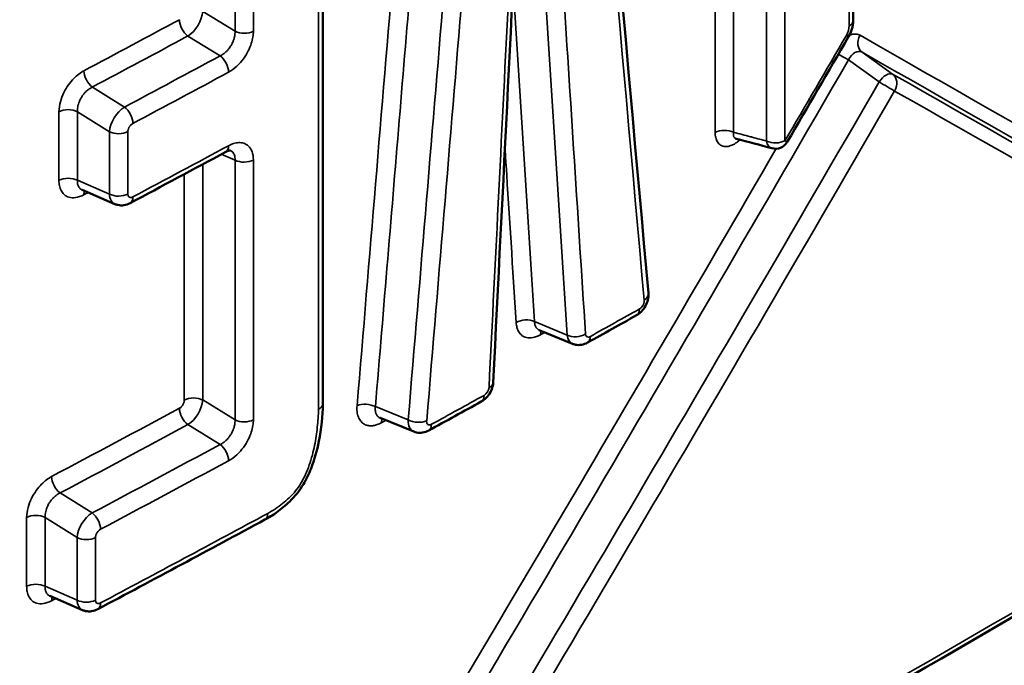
# Model space of a CAD drawing. Header units: millimetres. Extents: x 38 to 2514, y 38 to 1622.
# Tile 286 of 310: x 1743.77 to 1751, y 1253.62 to 1258.36. Entities that reach past the tile are written whole.
import ezdxf

# ---------------------------------------------------------------- set-up
doc = ezdxf.new("R2010")
doc.units = ezdxf.units.MM
doc.header["$LTSCALE"] = 7.692308
doc.layers.add('Visible (ISO)', color=7, linetype='Continuous', lineweight=50)
doc.layers.add('Visible Narrow (ISO)', color=7, linetype='Continuous', lineweight=35)

msp = doc.modelspace()

# ---------------------------------------------------------------- linework, layer by layer
at = {"layer": 'Visible (ISO)'}
for p, q in [((1749.8879, 1258.3559), (1749.8879, 1262.6537)), ((1745.9954, 1255.5412), (1745.9954, 1260.6666)), ((1745.3331, 1257.9931), (1745.3331, 1257.9931)), ((1745.3331, 1257.4488), (1745.3331, 1257.4488)), ((1744.4708, 1257.0075), (1744.2301, 1257.111)), ((1747.5846, 1256.0827), (1747.8283, 1255.9819)), ((1746.6634, 1255.3369), (1746.4165, 1255.4375)), ((1745.3331, 1255.1406), (1745.3331, 1255.1406)), ((1744.2334, 1254.0271), (1743.993, 1254.1308))]:
    msp.add_line(p, q, dxfattribs=at)
msp.add_arc((1749.3171, 1257.5138), 0.1, 254.99544, 329.72854, dxfattribs=at)
msp.add_ellipse((1745.2364, 1257.4782), major_axis=(0.0474, -0.0881), ratio=0.556522, start_param=6.283185, end_param=6.283466, dxfattribs=at)
for points in [[(1747.8602, 1262.2245), (1748.0354, 1260.2669), (1748.2102, 1258.3095), (1748.3848, 1256.3522)], [(1747.4626, 1260.0277), (1747.3905, 1258.5845), (1747.3184, 1257.1414), (1747.2462, 1255.6983)], [(1749.8536, 1258.2362), (1749.7038, 1257.9784), (1749.5538, 1257.7209), (1749.4035, 1257.4634)], [(1749.2913, 1257.4172), (1749.2039, 1257.4406), (1749.1165, 1257.464), (1749.0291, 1257.4874)], [(1745.2837, 1257.3902), (1745.0501, 1257.2645), (1744.816, 1257.1391), (1744.5814, 1257.014)], [(1744.2302, 1257.111), (1744.2297, 1257.1112), (1744.2293, 1257.1113), (1744.2293, 1257.1113)], [(1748.2985, 1256.1916), (1748.1787, 1256.1244), (1748.0587, 1256.0573), (1747.9385, 1255.9902)], [(1747.5846, 1256.0827), (1747.5836, 1256.0831), (1747.5828, 1256.0832), (1747.5828, 1256.0832)], [(1753.9046, 1255.6687), (1751.458, 1254.1834), (1748.9422, 1252.7352), (1746.3625, 1251.327)], [(1747.1587, 1255.5576), (1747.0302, 1255.4867), (1746.9015, 1255.4158), (1746.7727, 1255.345)], [(1746.4165, 1255.4375), (1746.4157, 1255.4378), (1746.4152, 1255.4379), (1746.4152, 1255.4379)], [(1745.5711, 1254.6911), (1745.1637, 1254.4711), (1744.7547, 1254.2519), (1744.344, 1254.0335)], [(1743.9931, 1254.1308), (1743.9926, 1254.131), (1743.9922, 1254.1311), (1743.9922, 1254.1311)]]:
    msp.add_open_spline(points, degree=3, dxfattribs=at)
for points, knots in [([(1749.8879, 1258.3559), (1749.8879, 1258.3341), (1749.8842, 1258.3118), (1749.8717, 1258.2716), (1749.8636, 1258.2533), (1749.8536, 1258.2362)], [0, 0, 0, 0, 0.00689861, 0.00689861, 0.01283077, 0.01283077, 0.01283077, 0.01283077]), ([(1749.0292, 1257.4874), (1749.0265, 1257.4881), (1749.0242, 1257.4883), (1749.0229, 1257.4882), (1749.0227, 1257.4882), (1749.0227, 1257.4882)], [0, 0, 0, 0, 0.002917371, 0.002917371, 0.003964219, 0.003964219, 0.003964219, 0.003964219]), ([(1745.3174, 1257.4006), (1745.3174, 1257.4006), (1745.3164, 1257.4008), (1745.3116, 1257.4005), (1745.3082, 1257.3999), (1745.2985, 1257.3971), (1745.2915, 1257.3943), (1745.2837, 1257.3902)], [0.00246098, 0.00246098, 0.00246098, 0.00246098, 0.00619452, 0.00619452, 0.00934774, 0.00934774, 0.01336649, 0.01336649, 0.01336649, 0.01336649]), ([(1744.5814, 1257.014), (1744.5675, 1257.0066), (1744.5522, 1257.0014), (1744.5219, 1256.997), (1744.5065, 1256.9974), (1744.4847, 1257.0023), (1744.4776, 1257.0046), (1744.4708, 1257.0075)], [0, 0, 0, 0, 0.00483758, 0.00483758, 0.00941232, 0.00941232, 0.01168251, 0.01168251, 0.01168251, 0.01168251]), ([(1748.3848, 1256.3522), (1748.3862, 1256.3365), (1748.3849, 1256.3204), (1748.3778, 1256.2892), (1748.3718, 1256.2737), (1748.3559, 1256.2446), (1748.3457, 1256.2308), (1748.3235, 1256.2082), (1748.3115, 1256.1989), (1748.2985, 1256.1916)], [0, 0, 0, 0, 0.00485127, 0.00485127, 0.00975325, 0.00975325, 0.01478612, 0.01478612, 0.01935154, 0.01935154, 0.01935154, 0.01935154]), ([(1747.9385, 1255.9902), (1747.9248, 1255.9825), (1747.9097, 1255.9771), (1747.8795, 1255.9721), (1747.8642, 1255.9723), (1747.8424, 1255.9768), (1747.8352, 1255.979), (1747.8283, 1255.9819)], [0, 0, 0, 0, 0.00483299, 0.00483299, 0.00938736, 0.00938736, 0.01167407, 0.01167407, 0.01167407, 0.01167407]), ([(1747.2462, 1255.6983), (1747.2454, 1255.6816), (1747.2417, 1255.6647), (1747.2298, 1255.6332), (1747.2216, 1255.6181), (1747.2018, 1255.5913), (1747.19, 1255.5793), (1747.1711, 1255.5651), (1747.165, 1255.5611), (1747.1587, 1255.5576)], [0, 0, 0, 0, 0.00513638, 0.00513638, 0.01015782, 0.01015782, 0.01514944, 0.01514944, 0.01736823, 0.01736823, 0.01736823, 0.01736823]), ([(1745.9954, 1255.5412), (1745.9954, 1255.4516), (1745.9848, 1255.3602), (1745.9539, 1255.2003), (1745.9357, 1255.1326), (1745.8941, 1255.027), (1745.8757, 1254.9876), (1745.8256, 1254.9043), (1745.7906, 1254.8613), (1745.7226, 1254.7946), (1745.6898, 1254.7676), (1745.6285, 1254.7242), (1745.5999, 1254.7065), (1745.5712, 1254.691)], [0, 0, 0, 0, 0.0314938, 0.0314938, 0.0533681, 0.0533681, 0.0663107, 0.0663107, 0.0825254, 0.0825254, 0.0960068, 0.0960068, 0.1073663, 0.1073663, 0.1073663, 0.1073663]), ([(1746.7727, 1255.345), (1746.7589, 1255.3375), (1746.7437, 1255.3321), (1746.7136, 1255.3273), (1746.6983, 1255.3276), (1746.6768, 1255.3321), (1746.67, 1255.3342), (1746.6634, 1255.3369)], [0, 0, 0, 0, 0.00482475, 0.00482475, 0.00938114, 0.00938114, 0.01155676, 0.01155676, 0.01155676, 0.01155676]), ([(1744.344, 1254.0335), (1744.3301, 1254.0261), (1744.3148, 1254.0209), (1744.2845, 1254.0165), (1744.2691, 1254.017), (1744.2473, 1254.0219), (1744.2402, 1254.0242), (1744.2334, 1254.0271)], [0, 0, 0, 0, 0.00483804, 0.00483804, 0.00941445, 0.00941445, 0.01169039, 0.01169039, 0.01169039, 0.01169039])]:
    msp.add_open_spline(points, degree=3, knots=knots, dxfattribs=at)
at = {"layer": 'Visible Narrow (ISO)'}
for p, q in [((1749.8584, 1258.3149), (1749.8584, 1262.6127)), ((1748.8748, 1262.3601), (1748.8748, 1257.532)), ((1749.0098, 1262.3629), (1749.0098, 1257.5348)), ((1749.2523, 1262.2435), (1749.2523, 1257.4699)), ((1749.3873, 1262.2464), (1749.3873, 1257.4727)), ((1745.9639, 1255.4991), (1745.9639, 1260.6246)), ((1745.3516, 1260.1824), (1745.3516, 1258.276)), ((1745.4867, 1260.1832), (1745.4867, 1258.2767)), ((1747.5274, 1260.1128), (1747.7886, 1256.0463)), ((1747.3917, 1258.6074), (1747.5496, 1256.1451)), ((1745.1148, 1258.4218), (1745.3516, 1258.276)), ((1745.0055, 1258.241), (1745.2424, 1258.0952)), ((1750.177, 1257.961), (1749.9528, 1258.1226)), ((1750.0774, 1257.9035), (1749.8532, 1258.0651)), ((1744.5402, 1257.7191), (1744.3048, 1257.8657)), ((1744.0598, 1257.6851), (1744.0598, 1257.1818)), ((1744.4303, 1257.5387), (1744.1949, 1257.6853)), ((1744.1949, 1257.6853), (1744.1949, 1257.182)), ((1744.4303, 1257.5387), (1744.4303, 1257.0807)), ((1744.5655, 1257.5389), (1744.5655, 1257.081)), ((1745.2511, 1257.3726), (1745.3516, 1257.33)), ((1745.1148, 1257.2994), (1745.1148, 1255.5693)), ((1745.3516, 1257.33), (1745.3516, 1255.4235)), ((1745.4867, 1257.3308), (1745.4867, 1255.4242)), ((1744.9797, 1257.2269), (1744.9797, 1255.5686)), ((1744.4303, 1257.0807), (1744.1949, 1257.182)), ((1747.7886, 1256.0463), (1747.5496, 1256.1451)), ((1745.1148, 1255.5693), (1745.3516, 1255.4235)), ((1746.6227, 1255.4225), (1746.382, 1255.5206)), ((1745.0056, 1255.3885), (1745.2424, 1255.2427)), ((1744.3029, 1254.7403), (1744.0678, 1254.8871)), ((1743.8227, 1254.7067), (1743.8227, 1254.2018)), ((1744.1929, 1254.5599), (1743.9578, 1254.7067)), ((1743.9578, 1254.7067), (1743.9578, 1254.2018)), ((1744.1929, 1254.5599), (1744.1929, 1254.1004)), ((1744.3281, 1254.56), (1744.3281, 1254.1005)), ((1744.1929, 1254.1004), (1743.9578, 1254.2018))]:
    msp.add_line(p, q, dxfattribs=at)
for centre, major_axis, ratio, start_param, end_param in [((1599.3262, 1319.8659), (155.2351, -1665.7286), 0.085262, 1.524683, 1.52821), ((1602.6088, 1388.2705), (138.2091, 1785.5152), 0.085885, 4.644625, 4.64828), ((1744.9812, 1258.858), (16.5258, 198.5787), 0.00964, 4.69589, 4.728429), ((1607.7045, 1383.637), (136.2519, 1753.7211), 0.084649, 4.645788, 4.649482), ((1745.0112, 1258.3594), (-0.0787, -0.1276), 0.529672, 0.806262, 2.370124), ((1608.6371, 1342.8605), (-200, 0.0003), 0.577349, 2.315875, 2.32065), ((1745.0114, 1258.3186), (0.0474, -0.0881), 0.556187, 3.944799, 5.42744), ((1749.7877, 1258.2744), (0.05, 0.086), 0.579682, 4.712562, 5.500289), ((1749.7879, 1258.3559), (0.1, 0), 0.57735, 5.49389, 6.283185), ((1609.6609, 1356.3227), (-198.7646, 15.1161), 0.627498, 2.361662, 2.366456), ((1745.4185, 1258.3189), (-0.1, 0), 0.57735, 0.837826, 2.322031), ((1468.3676, 1422.0722), (200.7521, 345.9701), 0.814197, 4.709069, 4.711305), ((1749.7672, 1258.2864), (0.0865, -0.0503), 0.000838, 5.664849, 6.283185), ((1750.0087, 1258.2054), (-0.0496, -0.0868), 0.816145, 4.707899, 6.191205), ((1468.619, 1420.5654), (-344.961, 198.4167), 0.001916, 2.525507, 2.544639), ((1609.6743, 1356.3129), (-199.0626, 15.1388), 0.627498, 2.3618, 2.366596), ((1745.2365, 1258.0176), (-0.0474, 0.088), 0.556263, 3.942917, 5.427369), ((1749.8094, 1258.0903), (0.0866, -0.0501), 0.001386, 1.041215, 1.929378), ((1749.9091, 1258.0311), (0.0383, 0.0942), 0.639042, 6.190165, 7.751596), ((1468.7228, 1420.5007), (-344.9583, 198.4444), 0.002241, 2.525259, 2.544394), ((1466.861, 1422.0732), (-199.9386, -347.1236), 0.816507, 1.549668, 1.568615), ((1744.3107, 1257.9434), (0.047, -0.0883), 0.553568, 3.945875, 5.429851), ((1608.6371, 1342.6751), (-200.5, 0.0003), 0.577349, 2.316012, 2.32079), ((1750.1211, 1257.8782), (0.0585, 0.0811), 0.503308, 0.062165, 1.621768), ((1468.9682, 1420.3597), (-345.0293, 198.3017), 0.002929, 2.525256, 2.544169), ((1750.1211, 1257.8782), (0.0495, 0.0869), 0.815855, 4.70635, 6.190216), ((1467.0792, 1421.9151), (-200.4092, -346.8389), 0.816549, 1.551009, 1.569736), ((1750.1211, 1257.8782), (-0.0866, 0.0501), 0.000487, 1.041148, 2.525016), ((1467.0768, 1421.8016), (-200.5457, -346.7597), 0.816742, 1.551575, 1.570306), ((1469.0908, 1420.3106), (-345.0082, 198.3405), 0.003286, 2.525008, 2.543925), ((1744.1275, 1257.6426), (0.1, 0), 0.57735, 0.831557, 2.314629), ((1744.5345, 1257.6007), (-0.0793, -0.1272), 0.533012, 3.950323, 5.514707), ((1744.5343, 1257.6415), (-0.047, 0.0883), 0.553644, 3.946728, 5.429782), ((1744.4977, 1257.5813), (-0.1, 0), 0.57735, 0.831557, 2.315763), ((1748.9449, 1257.4909), (0.1, 0), 0.57735, 0.864781, 2.347859), ((1749.3171, 1257.5138), (-0.1, 0), 0.57735, 0.864787, 2.348974), ((1749.3171, 1257.5138), (-0.0259, -0.0966), 0.636641, 5.346339, 6.283185), ((1749.3171, 1257.5138), (0.0864, -0.0504), 0.002129, 5.662603, 6.283185), ((1608.6371, 1342.1359), (200.5, -0.0003), 0.577349, 5.457605, 5.462382), ((1745.2364, 1257.4782), (0.0474, -0.0881), 0.556522, 0.00028, 0.801659), ((1466.8557, 1422.1914), (-199.7958, -347.1922), 0.81636, 1.549101, 1.565975), ((1745.4185, 1257.3729), (-0.1, 0), 0.57735, 0.837826, 2.322031), ((1744.1275, 1257.1393), (0.1, 0), 0.57735, 0.831557, 2.314629), ((1744.3108, 1257.0335), (-0.047, 0.0882), 0.553332, 0.420724, 0.803659), ((1608.6371, 1341.9505), (200, -0.0003), 0.577349, 5.457468, 5.457676), ((1744.4977, 1257.1234), (-0.1, 0), 0.577351, 0.831557, 2.315762), ((1744.5345, 1257.1432), (-0.0662, -0.1345), 0.599835, 5.460727, 6.31372), ((1744.5343, 1257.1022), (0.0471, -0.0882), 0.553421, 6.283178, 7.08766), ((1748.2852, 1256.3434), (0.0996, 0.0089), 0.629427, 5.429632, 6.283185), ((1608.6371, 1339.2818), (200.5, -0.0003), 0.577349, 5.480634, 5.483134), ((1748.2496, 1256.2788), (0.0489, -0.0872), 0.568776, 6.283185, 7.07538), ((1747.4841, 1256.096), (0.0998, 0.0064), 0.615603, 0.816376, 2.299452), ((1747.663, 1256.0065), (-0.0487, 0.0873), 0.567103, 0.391015, 0.793382), ((1608.6371, 1339.0965), (200, -0.0003), 0.577349, 5.480507, 5.480728), ((1747.854, 1256.0954), (-0.0998, -0.0064), 0.615705, 0.816349, 2.300551), ((1747.8899, 1256.1185), (-0.064, -0.1356), 0.588535, 5.522383, 6.311898), ((1747.9592, 1256.0766), (-0.0255, -0.0427), 0.587243, 5.575649, 7.079093), ((1747.8898, 1256.0775), (0.0487, -0.0873), 0.567184, 6.283178, 7.076863), ((1608.6371, 1335.4883), (200.5, -0.0003), 0.577349, 5.469761, 5.522886), ((1747.1795, 1255.6441), (0.0257, 0.0426), 0.59023, 3.937009, 5.452274), ((1747.1463, 1255.7033), (0.0999, -0.005), 0.543631, 5.503519, 6.283185), ((1745.0479, 1255.5263), (0.1, 0), 0.57735, 0.837826, 2.320898), ((1745.0112, 1255.5069), (-0.0787, -0.1276), 0.529677, 0.806399, 2.37012), ((1608.6371, 1339.2818), (200.5, -0.0003), 0.577349, 5.47258, 5.47524), ((1747.1104, 1255.6451), (0.0483, -0.0875), 0.564142, 0, 0.796003), ((1608.6371, 1340.0078), (-200, 0.0003), 0.577349, 2.314265, 2.32065), ((1745.0114, 1255.4661), (0.0474, -0.088), 0.556105, 3.945356, 5.427373), ((1745.8954, 1255.5412), (0.1, 0), 0.57735, 5.466885, 6.283185), ((1746.316, 1255.4855), (0.0997, -0.0083), 0.519671, 0.892182, 2.37526), ((1745.4185, 1255.4664), (-0.1, 0), 0.57735, 0.837826, 2.322031), ((1746.4959, 1255.3608), (-0.0481, 0.0877), 0.562339, 0.399831, 0.797232), ((1608.6371, 1339.0965), (200, -0.0003), 0.577349, 5.472428, 5.472648), ((1746.7247, 1255.4736), (-0.0638, -0.1356), 0.587421, 5.35363, 6.314187), ((1746.6886, 1255.4576), (-0.0997, 0.0083), 0.519515, 0.892212, 2.37641), ((1609.6591, 1353.469), (-198.7666, 15.0909), 0.627576, 2.359979, 2.366388), ((1746.7245, 1255.4327), (0.0481, -0.0876), 0.562436, 6.283177, 7.080724), ((1609.6724, 1353.4593), (-199.0646, 15.1135), 0.627576, 2.360117, 2.366529), ((1745.2365, 1255.1651), (-0.0474, 0.088), 0.556182, 3.942213, 5.427302), ((1608.6371, 1339.8225), (-200.5, 0.0003), 0.577349, 2.314402, 2.32079), ((1744.0737, 1254.9647), (0.0469, -0.0883), 0.552602, 3.946341, 5.430592), ((1743.8903, 1254.6641), (0.1, 0), 0.57735, 0.829947, 2.313019), ((1744.2972, 1254.6219), (-0.0795, -0.1271), 0.533955, 3.951146, 5.51553), ((1744.297, 1254.6626), (-0.0469, 0.0883), 0.552677, 3.947755, 5.430523), ((1608.6371, 1339.2819), (200.5, -0.0003), 0.577349, 5.455995, 5.464343), ((1745.5237, 1254.779), (0.0475, -0.088), 0.557717, 0.000003, 0.800795), ((1744.2604, 1254.6025), (-0.1, 0), 0.57735, 0.829947, 2.314153), ((1743.8903, 1254.1592), (0.1, 0), 0.57735, 0.829947, 2.313019), ((1744.0739, 1254.0532), (-0.0469, 0.0883), 0.552213, 0.423288, 0.802864), ((1608.6371, 1339.0965), (200, -0.0003), 0.577349, 5.455859, 5.456064), ((1744.2604, 1254.143), (-0.1, 0), 0.577351, 0.829947, 2.314152), ((1744.2972, 1254.1627), (-0.0664, -0.1344), 0.600786, 5.461446, 6.313802), ((1744.2971, 1254.1218), (0.047, -0.0883), 0.552302, 6.283178, 7.088276)]:
    msp.add_ellipse(centre, major_axis=major_axis, ratio=ratio, start_param=start_param, end_param=end_param, dxfattribs=at)
for points, knots in [([(1743.8396, 1262.6651), (1743.3746, 1262.2456), (1742.9112, 1261.8344), (1742.45, 1261.4318), (1741.982, 1261.0231), (1741.5164, 1260.6234), (1741.0541, 1260.2329), (1740.6267, 1259.8719), (1740.2022, 1259.5188), (1739.7812, 1259.1737), (1739.5312, 1258.9689), (1739.2825, 1258.7669), (1739.0348, 1258.5674), (1738.7042, 1258.3013), (1738.3754, 1258.0396), (1738.0474, 1257.7817), (1737.7176, 1257.5224), (1737.3887, 1257.2669), (1737.06, 1257.0144), (1736.7297, 1256.7608), (1736.3996, 1256.5103), (1736.0687, 1256.2622), (1736.0005, 1256.211), (1735.9322, 1256.1599), (1735.8639, 1256.1089), (1735.538, 1255.8657), (1735.2112, 1255.6247), (1734.8827, 1255.3852), (1734.7185, 1255.2656), (1734.5539, 1255.1463), (1734.3888, 1255.0273), (1734.06, 1254.7905), (1733.729, 1254.5549), (1733.3949, 1254.32), (1733.0639, 1254.0872), (1732.7298, 1253.8551), (1732.3917, 1253.6231), (1732.2142, 1253.5013), (1732.0356, 1253.3796), (1731.8557, 1253.2578), (1731.3827, 1252.9375), (1730.9011, 1252.6169), (1730.4117, 1252.2969), (1730.1028, 1252.0949), (1729.7908, 1251.8932), (1729.4758, 1251.6919), (1728.989, 1251.3809), (1728.4951, 1251.071), (1727.9947, 1250.7628), (1727.8252, 1250.6584), (1727.6549, 1250.5542), (1727.484, 1250.4503)], [0, 0, 0, 0, 0.0846536, 0.0846536, 0.0846536, 0.1705726, 0.1705726, 0.1705726, 0.25, 0.25, 0.25, 0.2971553, 0.2971553, 0.2971553, 0.3600714, 0.3600714, 0.3600714, 0.4233373, 0.4233373, 0.4233373, 0.486889, 0.486889, 0.486889, 0.5, 0.5, 0.5, 0.5625347, 0.5625347, 0.5625347, 0.5937844, 0.5937844, 0.5937844, 0.6559943, 0.6559943, 0.6559943, 0.717633, 0.717633, 0.717633, 0.75, 0.75, 0.75, 0.8351305, 0.8351305, 0.8351305, 0.8888586, 0.8888586, 0.8888586, 0.971877, 0.971877, 0.971877, 1, 1, 1, 1]), ([(1747.6623, 1260.1203), (1747.6914, 1259.6685), (1747.7785, 1258.3131), (1747.8655, 1256.9576), (1747.9235, 1256.0539)], [0, 0, 0, 0, 0.333333, 1, 1, 1, 1]), ([(1745.3516, 1258.276), (1745.3519, 1258.27), (1745.3518, 1258.2636), (1745.3511, 1258.2545), (1745.3508, 1258.252), (1745.3499, 1258.2447), (1745.3491, 1258.2399), (1745.347, 1258.2302), (1745.3458, 1258.2253), (1745.3423, 1258.2136), (1745.3399, 1258.2068), (1745.3352, 1258.1956), (1745.3333, 1258.1913), (1745.3276, 1258.1799), (1745.3236, 1258.1726), (1745.3162, 1258.1612), (1745.3132, 1258.1569), (1745.3056, 1258.1467), (1745.3007, 1258.1408), (1745.2907, 1258.1301), (1745.2857, 1258.1252), (1745.2747, 1258.1156), (1745.2687, 1258.1109), (1745.2559, 1258.1023), (1745.2493, 1258.0985), (1745.2424, 1258.0952)], [0, 0, 0, 0, 0.120086, 0.120086, 0.166667, 0.166667, 0.251249, 0.251249, 0.333333, 0.333333, 0.437522, 0.437522, 0.5, 0.5, 0.604677, 0.604677, 0.666667, 0.666667, 0.755441, 0.755441, 0.833333, 0.833333, 0.916708, 0.916708, 1, 1, 1, 1]), ([(1749.9381, 1258.2463), (1749.9294, 1258.2512), (1749.911, 1258.2567), (1749.8835, 1258.2549), (1749.8665, 1258.2494), (1749.8594, 1258.2466)], [0, 0, 0, 0, 0.125, 0.25, 0.3447391, 0.3447391, 0.3447391, 0.3447391]), ([(1744.3048, 1257.8657), (1744.2992, 1257.8631), (1744.2935, 1257.86), (1744.2857, 1257.8551), (1744.2835, 1257.8536), (1744.2774, 1257.8493), (1744.2735, 1257.8463), (1744.2658, 1257.8399), (1744.262, 1257.8365), (1744.2532, 1257.828), (1744.2482, 1257.8227), (1744.2404, 1257.8133), (1744.2375, 1257.8096), (1744.2299, 1257.7992), (1744.2254, 1257.7922), (1744.2186, 1257.7804), (1744.2162, 1257.7758), (1744.2107, 1257.7644), (1744.2078, 1257.7573), (1744.2029, 1257.7436), (1744.2009, 1257.737), (1744.1976, 1257.7229), (1744.1963, 1257.7155), (1744.1948, 1257.7004), (1744.1945, 1257.6928), (1744.1949, 1257.6853)], [0, 0, 0, 0, 0.119999, 0.119999, 0.166667, 0.166667, 0.251214, 0.251214, 0.333333, 0.333333, 0.437491, 0.437491, 0.5, 0.5, 0.604669, 0.604669, 0.666667, 0.666667, 0.755382, 0.755382, 0.833333, 0.833333, 0.916669, 0.916669, 1, 1, 1, 1]), ([(1744.6021, 1257.5991), (1744.5998, 1257.5978), (1744.5976, 1257.5964), (1744.5955, 1257.5949), (1744.5942, 1257.5939), (1744.5929, 1257.5929), (1744.5917, 1257.5918), (1744.5893, 1257.5897), (1744.587, 1257.5875), (1744.5849, 1257.5851), (1744.5841, 1257.5843), (1744.5834, 1257.5834), (1744.5827, 1257.5826), (1744.5809, 1257.5803), (1744.5792, 1257.578), (1744.5777, 1257.5757), (1744.577, 1257.5747), (1744.5764, 1257.5736), (1744.5757, 1257.5726), (1744.5742, 1257.5699), (1744.5727, 1257.5672), (1744.5715, 1257.5644), (1744.5711, 1257.5636), (1744.5708, 1257.5629), (1744.5705, 1257.5621), (1744.5695, 1257.5596), (1744.5685, 1257.557), (1744.5678, 1257.5543), (1744.5675, 1257.5532), (1744.5672, 1257.552), (1744.5669, 1257.5509), (1744.5663, 1257.5483), (1744.5659, 1257.5457), (1744.5657, 1257.543), (1744.5656, 1257.5416), (1744.5655, 1257.5403), (1744.5655, 1257.5389)], [0.0000002, 0.0000002, 0.0000002, 0.0000002, 0.1025359, 0.1025359, 0.1025359, 0.1666667, 0.1666667, 0.1666667, 0.289236, 0.289236, 0.289236, 0.3333333, 0.3333333, 0.3333333, 0.4488843, 0.4488843, 0.4488843, 0.5, 0.5, 0.5, 0.6307681, 0.6307681, 0.6307681, 0.6666667, 0.6666667, 0.6666667, 0.7841767, 0.7841767, 0.7841767, 0.8333333, 0.8333333, 0.8333333, 0.9439466, 0.9439466, 0.9439466, 1, 1, 1, 1]), ([(1748.8748, 1257.532), (1748.8748, 1257.5189), (1748.8774, 1257.4943), (1748.89, 1257.4617), (1748.9136, 1257.4377), (1748.9419, 1257.4284), (1748.9705, 1257.4297), (1748.9972, 1257.4381), (1749.0219, 1257.4512), (1749.0418, 1257.4655), (1749.0537, 1257.4759), (1749.0578, 1257.4797)], [0, 0, 0, 0, 0.0909091, 0.1818182, 0.2727273, 0.3636364, 0.4545455, 0.5454545, 0.6363636, 0.7272727, 0.7748107, 0.7748107, 0.7748107, 0.7748107]), ([(1749.0098, 1257.5348), (1749.0089, 1257.5303), (1749.0084, 1257.5258), (1749.0083, 1257.5206), (1749.0083, 1257.5196), (1749.0084, 1257.5154), (1749.0087, 1257.5122), (1749.0098, 1257.5076), (1749.0102, 1257.5059), (1749.0116, 1257.5022), (1749.0127, 1257.5001), (1749.0151, 1257.4964), (1749.0165, 1257.4948), (1749.02, 1257.4915), (1749.0223, 1257.4901), (1749.0261, 1257.4884), (1749.0274, 1257.4879), (1749.0289, 1257.4875), (1749.029, 1257.4874), (1749.0291, 1257.4874)], [0.0000001, 0.0000001, 0.0000001, 0.0000001, 0.0677211, 0.0677211, 0.0833333, 0.0833333, 0.1367631, 0.1367631, 0.1666667, 0.1666667, 0.2095046, 0.2095046, 0.25, 0.25, 0.3039239, 0.3039239, 0.3333333, 0.3333333, 0.3354918, 0.3354918, 0.3354918, 0.3354918]), ([(1749.2523, 1257.4699), (1749.218, 1257.4791), (1749.1832, 1257.4884), (1749.1477, 1257.4979), (1749.1429, 1257.4992), (1749.1382, 1257.5004), (1749.1334, 1257.5017), (1749.0929, 1257.5126), (1749.0518, 1257.5236), (1749.0098, 1257.5348)], [0, 0, 0, 0, 0.440599, 0.440599, 0.440599, 0.5, 0.5, 0.5, 1, 1, 1, 1]), ([(1745.3045, 1257.436), (1745.3168, 1257.4426), (1745.3415, 1257.4531), (1745.3782, 1257.4602), (1745.4172, 1257.4562), (1745.4523, 1257.436), (1745.4789, 1257.3963), (1745.4867, 1257.3556), (1745.4867, 1257.3308)], [0, 0, 0, 0, 0.1666667, 0.3333333, 0.5, 0.6666667, 0.8333333, 1, 1, 1, 1]), ([(1745.3171, 1257.4007), (1745.32, 1257.3994), (1745.3228, 1257.3978), (1745.328, 1257.3943), (1745.3304, 1257.3924), (1745.3359, 1257.387), (1745.3388, 1257.3834), (1745.3436, 1257.3754), (1745.3456, 1257.3712), (1745.3489, 1257.3615), (1745.3502, 1257.356), (1745.3517, 1257.3438), (1745.3519, 1257.3372), (1745.3516, 1257.33)], [0.5378376, 0.5378376, 0.5378376, 0.5378376, 0.6046883, 0.6046883, 0.6666667, 0.6666667, 0.7552804, 0.7552804, 0.8333333, 0.8333333, 0.9166667, 0.9166667, 1, 1, 1, 1]), ([(1747.3324, 1257.4219), (1747.3351, 1257.3791), (1747.3379, 1257.3361), (1747.3407, 1257.293), (1747.3646, 1256.9203), (1747.3893, 1256.5347), (1747.4147, 1256.1375)], [0.6281021, 0.6281021, 0.6281021, 0.6281021, 0.6666667, 0.6666667, 0.6666667, 1, 1, 1, 1]), ([(1744.1949, 1257.182), (1744.1946, 1257.1763), (1744.1947, 1257.1706), (1744.1954, 1257.1631), (1744.1957, 1257.161), (1744.1966, 1257.1552), (1744.1974, 1257.1517), (1744.1995, 1257.1448), (1744.2007, 1257.1415), (1744.2042, 1257.1342), (1744.2067, 1257.1302), (1744.2114, 1257.1244), (1744.2133, 1257.1223), (1744.219, 1257.1172), (1744.2232, 1257.1143), (1744.2286, 1257.1117), (1744.2294, 1257.1113), (1744.2301, 1257.111)], [0, 0, 0, 0, 0.1200039, 0.1200039, 0.1666667, 0.1666667, 0.2512085, 0.2512085, 0.3333333, 0.3333333, 0.4374785, 0.4374785, 0.5, 0.5, 0.6046817, 0.6046817, 0.6216985, 0.6216985, 0.6216985, 0.6216985]), ([(1744.5655, 1257.081), (1744.5655, 1257.0768), (1744.566, 1257.0732), (1744.567, 1257.0701), (1744.568, 1257.0671), (1744.5694, 1257.0644), (1744.5711, 1257.0623), (1744.5727, 1257.0603), (1744.5746, 1257.0587), (1744.5767, 1257.0576), (1744.5788, 1257.0565), (1744.5811, 1257.0558), (1744.5836, 1257.0555), (1744.5862, 1257.0552), (1744.5889, 1257.0553), (1744.592, 1257.056), (1744.5951, 1257.0566), (1744.5985, 1257.0578), (1744.6021, 1257.0599)], [0.0000004, 0.0000004, 0.0000004, 0.0000004, 0.1666667, 0.1666667, 0.1666667, 0.3333333, 0.3333333, 0.3333333, 0.5, 0.5, 0.5, 0.6666667, 0.6666667, 0.6666667, 0.8333333, 0.8333333, 0.8333333, 1, 1, 1, 1]), ([(1748.3193, 1256.2374), (1748.3216, 1256.2387), (1748.3237, 1256.2402), (1748.3258, 1256.2418), (1748.3274, 1256.243), (1748.3288, 1256.2442), (1748.3303, 1256.2456), (1748.3327, 1256.2478), (1748.335, 1256.2503), (1748.3372, 1256.2529), (1748.3379, 1256.2538), (1748.3387, 1256.2548), (1748.3394, 1256.2558), (1748.3412, 1256.2581), (1748.3427, 1256.2605), (1748.3442, 1256.2628), (1748.3449, 1256.2641), (1748.3456, 1256.2653), (1748.3463, 1256.2665), (1748.3477, 1256.2692), (1748.349, 1256.272), (1748.3501, 1256.2748), (1748.3505, 1256.2757), (1748.3509, 1256.2767), (1748.3512, 1256.2777), (1748.3521, 1256.2802), (1748.3529, 1256.2827), (1748.3535, 1256.2854), (1748.3538, 1256.2867), (1748.354, 1256.2881), (1748.3543, 1256.2895), (1748.3547, 1256.292), (1748.3549, 1256.2945), (1748.355, 1256.2971), (1748.355, 1256.2987), (1748.355, 1256.3004), (1748.3548, 1256.302)], [0.0000003, 0.0000003, 0.0000003, 0.0000003, 0.0959667, 0.0959667, 0.0959667, 0.1666667, 0.1666667, 0.1666667, 0.2882539, 0.2882539, 0.2882539, 0.3333333, 0.3333333, 0.3333333, 0.4429749, 0.4429749, 0.4429749, 0.5, 0.5, 0.5, 0.6234941, 0.6234941, 0.6234941, 0.6666667, 0.6666667, 0.6666667, 0.7764922, 0.7764922, 0.7764922, 0.8333333, 0.8333333, 0.8333333, 0.9359876, 0.9359876, 0.9359876, 1, 1, 1, 1]), ([(1747.5496, 1256.1451), (1747.5497, 1256.1399), (1747.5501, 1256.1348), (1747.551, 1256.1289), (1747.5512, 1256.1279), (1747.5522, 1256.1232), (1747.5531, 1256.1196), (1747.555, 1256.1142), (1747.5558, 1256.1123), (1747.5586, 1256.1061), (1747.561, 1256.102), (1747.5647, 1256.0973), (1747.5654, 1256.0965), (1747.5692, 1256.0923), (1747.5729, 1256.0891), (1747.5782, 1256.0858), (1747.5794, 1256.0851), (1747.5819, 1256.0839), (1747.5832, 1256.0832), (1747.5846, 1256.0827)], [0, 0, 0, 0, 0.1182708, 0.1182708, 0.1428571, 0.1428571, 0.2348453, 0.2348453, 0.2857143, 0.2857143, 0.4034266, 0.4034266, 0.4285714, 0.4285714, 0.5415887, 0.5415887, 0.5714286, 0.5714286, 0.6033461, 0.6033461, 0.6033461, 0.6033461]), ([(1744.9797, 1255.5686), (1744.9797, 1255.566), (1744.9795, 1255.5635), (1744.9791, 1255.5609), (1744.9789, 1255.5593), (1744.9786, 1255.5578), (1744.9782, 1255.5562), (1744.9775, 1255.5531), (1744.9765, 1255.5501), (1744.9754, 1255.5472), (1744.975, 1255.5461), (1744.9746, 1255.5451), (1744.9742, 1255.5441), (1744.973, 1255.5414), (1744.9718, 1255.5389), (1744.9704, 1255.5365), (1744.9698, 1255.5354), (1744.9692, 1255.5343), (1744.9686, 1255.5333), (1744.9669, 1255.5307), (1744.9652, 1255.5282), (1744.9633, 1255.5257), (1744.9628, 1255.5251), (1744.9622, 1255.5244), (1744.9617, 1255.5238), (1744.9599, 1255.5217), (1744.958, 1255.5196), (1744.956, 1255.5177), (1744.9551, 1255.5169), (1744.9543, 1255.5161), (1744.9534, 1255.5153), (1744.9513, 1255.5136), (1744.9492, 1255.512), (1744.9469, 1255.5105), (1744.9457, 1255.5097), (1744.9445, 1255.509), (1744.9433, 1255.5082)], [0.0000004, 0.0000004, 0.0000004, 0.0000004, 0.1026004, 0.1026004, 0.1026004, 0.1666667, 0.1666667, 0.1666667, 0.2892518, 0.2892518, 0.2892518, 0.3333333, 0.3333333, 0.3333333, 0.4489419, 0.4489419, 0.4489419, 0.5, 0.5, 0.5, 0.6308378, 0.6308378, 0.6308378, 0.6666667, 0.6666667, 0.6666667, 0.7842507, 0.7842507, 0.7842507, 0.8333333, 0.8333333, 0.8333333, 0.9440254, 0.9440254, 0.9440254, 1, 1, 1, 1]), ([(1745.592, 1254.7368), (1745.6112, 1254.7472), (1745.6299, 1254.7584), (1745.6663, 1254.7826), (1745.6841, 1254.7955), (1745.7179, 1254.8226), (1745.7339, 1254.8366), (1745.7655, 1254.8674), (1745.7811, 1254.8841), (1745.8101, 1254.9198), (1745.8234, 1254.9388), (1745.8477, 1254.979), (1745.8586, 1255.0002), (1745.8789, 1255.0447), (1745.8882, 1255.0681), (1745.9051, 1255.1163), (1745.9127, 1255.1412), (1745.9256, 1255.1896), (1745.931, 1255.213), (1745.9401, 1255.2589), (1745.9439, 1255.2812), (1745.9504, 1255.3257), (1745.9531, 1255.3479), (1745.9579, 1255.3921), (1745.9599, 1255.4142), (1745.9629, 1255.4575), (1745.9639, 1255.4786), (1745.9639, 1255.4991)], [0.0000026, 0.0000026, 0.0000026, 0.0000026, 0.0769231, 0.0769231, 0.1538462, 0.1538462, 0.2307692, 0.2307692, 0.3076923, 0.3076923, 0.3846154, 0.3846154, 0.4615385, 0.4615385, 0.5384615, 0.5384615, 0.6153846, 0.6153846, 0.6923077, 0.6923077, 0.7692308, 0.7692308, 0.8461538, 0.8461538, 0.9230769, 0.9230769, 1, 1, 1, 1]), ([(1746.382, 1255.5206), (1746.3807, 1255.5117), (1746.3803, 1255.5031), (1746.3813, 1255.4868), (1746.3827, 1255.479), (1746.3864, 1255.4685), (1746.3878, 1255.4652), (1746.3911, 1255.459), (1746.393, 1255.4562), (1746.3976, 1255.4503), (1746.4005, 1255.4474), (1746.405, 1255.4439), (1746.4064, 1255.4428), (1746.4107, 1255.4401), (1746.4136, 1255.4386), (1746.4165, 1255.4375)], [0, 0, 0, 0, 0.1111111, 0.1111111, 0.2222222, 0.2222222, 0.2779367, 0.2779367, 0.3333333, 0.3333333, 0.4092264, 0.4092264, 0.4444444, 0.4444444, 0.5123507, 0.5123507, 0.5123507, 0.5123507]), ([(1745.3516, 1255.4235), (1745.3519, 1255.4175), (1745.3518, 1255.4111), (1745.3511, 1255.402), (1745.3508, 1255.3995), (1745.3499, 1255.3921), (1745.3491, 1255.3874), (1745.347, 1255.3777), (1745.3458, 1255.3727), (1745.3423, 1255.3611), (1745.3399, 1255.3543), (1745.3352, 1255.3431), (1745.3333, 1255.3388), (1745.3276, 1255.3274), (1745.3236, 1255.3201), (1745.3162, 1255.3087), (1745.3132, 1255.3044), (1745.3056, 1255.2942), (1745.3007, 1255.2883), (1745.2907, 1255.2776), (1745.2858, 1255.2727), (1745.2747, 1255.2631), (1745.2687, 1255.2584), (1745.2559, 1255.2498), (1745.2493, 1255.246), (1745.2424, 1255.2427)], [0, 0, 0, 0, 0.120097, 0.120097, 0.166667, 0.166667, 0.251257, 0.251257, 0.333333, 0.333333, 0.43753, 0.43753, 0.5, 0.5, 0.604683, 0.604683, 0.666667, 0.666667, 0.755454, 0.755454, 0.833333, 0.833333, 0.916718, 0.916718, 1, 1, 1, 1]), ([(1746.7575, 1255.4158), (1746.7571, 1255.411), (1746.7573, 1255.407), (1746.7581, 1255.4034), (1746.7589, 1255.3999), (1746.7602, 1255.3969), (1746.7617, 1255.3945), (1746.7633, 1255.3922), (1746.7651, 1255.3904), (1746.7672, 1255.3891), (1746.7692, 1255.3878), (1746.7715, 1255.3869), (1746.7741, 1255.3865), (1746.7767, 1255.3861), (1746.7795, 1255.3861), (1746.7827, 1255.3868), (1746.7859, 1255.3874), (1746.7895, 1255.3887), (1746.7934, 1255.3909)], [0.0000004, 0.0000004, 0.0000004, 0.0000004, 0.1666667, 0.1666667, 0.1666667, 0.3333333, 0.3333333, 0.3333333, 0.5, 0.5, 0.5, 0.6666667, 0.6666667, 0.6666667, 0.8333333, 0.8333333, 0.8333333, 1, 1, 1, 1]), ([(1744.0678, 1254.8871), (1744.0623, 1254.8845), (1744.0566, 1254.8814), (1744.0487, 1254.8764), (1744.0466, 1254.875), (1744.0404, 1254.8707), (1744.0365, 1254.8677), (1744.0288, 1254.8613), (1744.025, 1254.8579), (1744.0162, 1254.8494), (1744.0112, 1254.8441), (1744.0034, 1254.8347), (1744.0005, 1254.831), (1743.9929, 1254.8206), (1743.9883, 1254.8137), (1743.9816, 1254.8018), (1743.9792, 1254.7973), (1743.9737, 1254.7858), (1743.9707, 1254.7788), (1743.9658, 1254.7651), (1743.9639, 1254.7584), (1743.9605, 1254.7444), (1743.9592, 1254.7369), (1743.9577, 1254.7218), (1743.9574, 1254.7142), (1743.9578, 1254.7067)], [0, 0, 0, 0, 0.119999, 0.119999, 0.166667, 0.166667, 0.251214, 0.251214, 0.333333, 0.333333, 0.437491, 0.437491, 0.5, 0.5, 0.604669, 0.604669, 0.666667, 0.666667, 0.755382, 0.755382, 0.833333, 0.833333, 0.916669, 0.916669, 1, 1, 1, 1]), ([(1744.3647, 1254.6202), (1744.3624, 1254.6189), (1744.3602, 1254.6175), (1744.3581, 1254.616), (1744.3568, 1254.615), (1744.3555, 1254.614), (1744.3543, 1254.6129), (1744.3519, 1254.6108), (1744.3496, 1254.6086), (1744.3475, 1254.6062), (1744.3467, 1254.6054), (1744.346, 1254.6045), (1744.3453, 1254.6037), (1744.3434, 1254.6014), (1744.3418, 1254.5991), (1744.3402, 1254.5968), (1744.3396, 1254.5958), (1744.3389, 1254.5947), (1744.3383, 1254.5937), (1744.3367, 1254.591), (1744.3353, 1254.5883), (1744.3341, 1254.5855), (1744.3337, 1254.5847), (1744.3334, 1254.584), (1744.3331, 1254.5832), (1744.332, 1254.5807), (1744.3311, 1254.5781), (1744.3303, 1254.5754), (1744.33, 1254.5743), (1744.3297, 1254.5732), (1744.3295, 1254.572), (1744.3289, 1254.5694), (1744.3285, 1254.5668), (1744.3282, 1254.5641), (1744.3281, 1254.5627), (1744.3281, 1254.5614), (1744.3281, 1254.56)], [0.0000001, 0.0000001, 0.0000001, 0.0000001, 0.1025358, 0.1025358, 0.1025358, 0.1666667, 0.1666667, 0.1666667, 0.289236, 0.289236, 0.289236, 0.3333333, 0.3333333, 0.3333333, 0.4488843, 0.4488843, 0.4488843, 0.5, 0.5, 0.5, 0.6307681, 0.6307681, 0.6307681, 0.6666667, 0.6666667, 0.6666667, 0.7841767, 0.7841767, 0.7841767, 0.8333333, 0.8333333, 0.8333333, 0.9439466, 0.9439466, 0.9439466, 1, 1, 1, 1]), ([(1743.9578, 1254.2018), (1743.9575, 1254.1961), (1743.9576, 1254.1905), (1743.9583, 1254.1829), (1743.9586, 1254.1808), (1743.9595, 1254.1751), (1743.9603, 1254.1715), (1743.9624, 1254.1647), (1743.9637, 1254.1614), (1743.9672, 1254.154), (1743.9696, 1254.1501), (1743.9743, 1254.1442), (1743.9763, 1254.1421), (1743.982, 1254.137), (1743.9861, 1254.1342), (1743.9915, 1254.1315), (1743.9923, 1254.1312), (1743.993, 1254.1308)], [0, 0, 0, 0, 0.1199822, 0.1199822, 0.1666667, 0.1666667, 0.2511936, 0.2511936, 0.3333333, 0.3333333, 0.4374637, 0.4374637, 0.5, 0.5, 0.6046707, 0.6046707, 0.6212365, 0.6212365, 0.6212365, 0.6212365]), ([(1744.3281, 1254.1005), (1744.3281, 1254.0963), (1744.3286, 1254.0928), (1744.3296, 1254.0897), (1744.3306, 1254.0866), (1744.332, 1254.0839), (1744.3336, 1254.0818), (1744.3353, 1254.0798), (1744.3372, 1254.0782), (1744.3393, 1254.0771), (1744.3414, 1254.076), (1744.3437, 1254.0753), (1744.3462, 1254.075), (1744.3488, 1254.0747), (1744.3515, 1254.0748), (1744.3546, 1254.0755), (1744.3577, 1254.0761), (1744.3611, 1254.0773), (1744.3648, 1254.0795)], [0.0000004, 0.0000004, 0.0000004, 0.0000004, 0.1666667, 0.1666667, 0.1666667, 0.3333333, 0.3333333, 0.3333333, 0.5, 0.5, 0.5, 0.6666667, 0.6666667, 0.6666667, 0.8333333, 0.8333333, 0.8333333, 1, 1, 1, 1])]:
    msp.add_open_spline(points, degree=3, knots=knots, dxfattribs=at)
for points in [[(1746.9228, 1262.0288), (1746.8628, 1261.3056), (1746.7428, 1259.8591), (1746.5625, 1257.6897), (1746.4422, 1256.2436), (1746.382, 1255.5206)], [(1747.2154, 1255.6616), (1747.2395, 1256.1426), (1747.2877, 1257.1048), (1747.3598, 1258.5479), (1747.4079, 1259.51), (1747.432, 1259.991)], [(1745.4867, 1258.2767), (1745.4867, 1258.263), (1745.4842, 1258.2341), (1745.473, 1258.1871), (1745.4505, 1258.1315), (1745.4155, 1258.0734), (1745.3671, 1258.0177), (1745.3269, 1257.9873), (1745.3046, 1257.9753)], [(1744.2429, 1257.9858), (1744.2305, 1257.9792), (1744.2057, 1257.9632), (1744.1689, 1257.931), (1744.1297, 1257.8851), (1744.0944, 1257.8273), (1744.0676, 1257.759), (1744.0598, 1257.7099), (1744.0598, 1257.6851)], [(1744.0598, 1257.1818), (1744.0598, 1257.1681), (1744.0623, 1257.1418), (1744.0737, 1257.1069), (1744.0963, 1257.0755), (1744.1315, 1257.0549), (1744.1801, 1257.0511), (1744.2206, 1257.064), (1744.243, 1257.0759)], [(1747.4147, 1256.1375), (1747.4155, 1256.1249), (1747.4194, 1256.1009), (1747.4321, 1256.0692), (1747.4552, 1256.0416), (1747.4893, 1256.0246), (1747.5354, 1256.0233), (1747.5729, 1256.0365), (1747.5935, 1256.048)], [(1746.2472, 1255.5274), (1746.246, 1255.512), (1746.2462, 1255.483), (1746.2551, 1255.4435), (1746.2732, 1255.4118), (1746.2955, 1255.3926), (1746.319, 1255.3825), (1746.3429, 1255.3789), (1746.3679, 1255.3805), (1746.395, 1255.3874), (1746.4159, 1255.3966), (1746.427, 1255.4027)], [(1745.4867, 1255.4242), (1745.4867, 1255.4105), (1745.4842, 1255.3816), (1745.473, 1255.3346), (1745.4505, 1255.279), (1745.4155, 1255.2209), (1745.3672, 1255.1652), (1745.3269, 1255.1348), (1745.3046, 1255.1227)], [(1744.006, 1255.0073), (1743.9937, 1255.0007), (1743.9688, 1254.9847), (1743.9319, 1254.9525), (1743.8927, 1254.9066), (1743.8573, 1254.8488), (1743.8306, 1254.7806), (1743.8227, 1254.7315), (1743.8227, 1254.7067)], [(1743.8227, 1254.2018), (1743.8227, 1254.1881), (1743.8252, 1254.1618), (1743.8366, 1254.1269), (1743.8592, 1254.0954), (1743.8945, 1254.0748), (1743.9432, 1254.071), (1743.9838, 1254.0838), (1744.0062, 1254.0959)]]:
    msp.add_open_spline(points, degree=3, dxfattribs=at)

doc.saveas('drawing.dxf')
